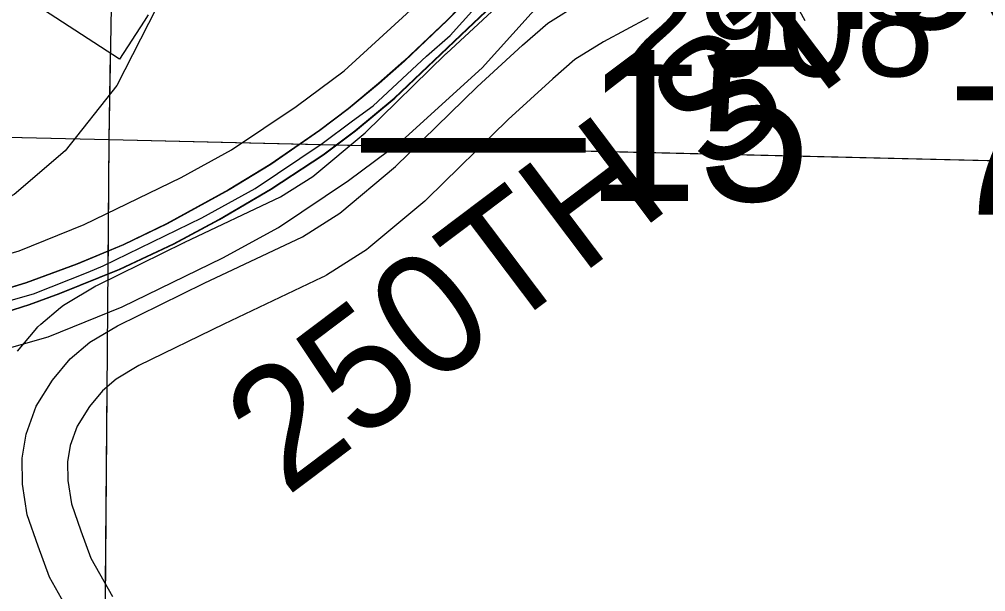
# Model space of a CAD drawing. Extents: x -132.8 to -73.3, y -60 to -26.
# Drawn here: x -114.866 to -114.226, y -43.856 to -43.476 of the extents above; entities that cross this region are included whole.
import ezdxf

# ---------------------------------------------------------------- set-up
doc = ezdxf.new("R2010")
doc.units = 0
for name, color, linetype in [('tdCoDivCarto', 7, 'Continuous'), ('tdCoHydroRiver', 7, 'Continuous'), ('tdCoInt', 7, 'Continuous'), ('tdCoIntCL', 7, 'Continuous'), ('tdCoIntRte', 7, 'Continuous'), ('tdCoPrimary', 7, 'Continuous'), ('tdCoSecRdNmbr', 7, 'Continuous'), ('tdCoSecRdTxt', 7, 'Continuous'), ('tdCoSecRteBand', 7, 'Continuous'), ('tdCoSecRteCL', 7, 'Continuous'), ('tdCoSectLine', 7, 'Continuous'), ('tdCoSectLinePart', 7, 'Continuous'), ('tdCoStrucNonDivPri', 7, 'Continuous'), ('tdCoStrucSecCoName', 7, 'Continuous'), ('tdCoStrucSecFHWANum', 7, 'Continuous'), ('tdCoSurfGravel', 7, 'Continuous'), ('tdStHwyIntRefPost1', 7, 'Continuous'), ('tdStHwyIntRefPost5', 7, 'Continuous')]:
    doc.layers.add(name, color=color, linetype=linetype)

msp = doc.modelspace()

# ---------------------------------------------------------------- linework, layer by layer
at = {"layer": 'tdCoDivCarto'}
for p, q in [((-114.56751, -43.46161), (-114.58231, -43.4769)), ((-114.56894, -43.48267), (-114.55291, -43.46738)), ((-114.58231, -43.4769), (-114.61091, -43.50403)), ((-114.61728, -43.52854), (-114.56894, -43.48267)), ((-114.61091, -43.50403), (-114.62768, -43.51882)), ((-114.62768, -43.51882), (-114.64791, -43.53559)), ((-114.64342, -43.55024), (-114.61728, -43.52854)), ((-114.64791, -43.53559), (-114.66689, -43.55014)), ((-114.66689, -43.55014), (-114.69945, -43.57258)), ((-114.66463, -43.56627), (-114.64342, -43.55024)), ((-114.69915, -43.58896), (-114.66463, -43.56627)), ((-114.69945, -43.57258), (-114.72707, -43.58935)), ((-114.72707, -43.58935), (-114.768, -43.61179)), ((-114.73343, -43.60893), (-114.69915, -43.58896)), ((-114.76352, -43.62521), (-114.73343, -43.60893)), ((-114.768, -43.61179), (-114.79686, -43.62585)), ((-114.79686, -43.62585), (-114.82768, -43.63867)), ((-114.79927, -43.64198), (-114.76352, -43.62521)), ((-114.82768, -43.63867), (-114.86122, -43.651)), ((-114.83922, -43.65801), (-114.79927, -43.64198)), ((-114.86122, -43.651), (-114.90438, -43.66407)), ((-114.85895, -43.6654), (-114.83922, -43.65801)), ((-114.88559, -43.67379), (-114.85895, -43.6654))]:
    msp.add_line(p, q, dxfattribs=at)
for points in [[(-114.88559, -43.67379), (-114.85895, -43.6654), (-114.83922, -43.65801), (-114.79927, -43.64198), (-114.76352, -43.62521), (-114.73343, -43.60893), (-114.69915, -43.58896), (-114.66463, -43.56627), (-114.64342, -43.55024), (-114.61728, -43.52854), (-114.56894, -43.48267), (-114.55291, -43.46738), (-114.53491, -43.44617), (-114.50458, -43.40918), (-114.46857, -43.36306), (-114.41654, -43.29993), (-114.38226, -43.25826), (-114.32949, -43.19365), (-114.29225, -43.14704), (-114.24712, -43.0918), (-114.19435, -43.02719)], [(-114.88559, -43.67379), (-114.85895, -43.6654), (-114.83922, -43.65801), (-114.79927, -43.64198), (-114.76352, -43.62521), (-114.73343, -43.60893), (-114.69915, -43.58896), (-114.66463, -43.56627), (-114.64342, -43.55024), (-114.61728, -43.52854), (-114.56894, -43.48267), (-114.55291, -43.46738), (-114.53491, -43.44617), (-114.50458, -43.40918), (-114.46857, -43.36306), (-114.41654, -43.29993), (-114.38226, -43.25826), (-114.32949, -43.19365), (-114.29225, -43.14704), (-114.24712, -43.0918), (-114.19435, -43.02719)], [(-114.88559, -43.67379), (-114.85895, -43.6654), (-114.83922, -43.65801), (-114.79927, -43.64198), (-114.76352, -43.62521), (-114.73343, -43.60893), (-114.69915, -43.58896), (-114.66463, -43.56627), (-114.64342, -43.55024), (-114.61728, -43.52854), (-114.56894, -43.48267), (-114.55291, -43.46738), (-114.53491, -43.44617), (-114.50458, -43.40918), (-114.46857, -43.36306), (-114.41654, -43.29993), (-114.38226, -43.25826), (-114.32949, -43.19365), (-114.29225, -43.14704), (-114.24712, -43.0918), (-114.19435, -43.02719)], [(-114.223, -43.03991), (-114.25999, -43.08553), (-114.28909, -43.12154), (-114.33028, -43.17259), (-114.35716, -43.20538), (-114.39242, -43.24928), (-114.41486, -43.27616), (-114.45309, -43.32326), (-114.47898, -43.35483), (-114.51548, -43.4007), (-114.56751, -43.46161), (-114.58231, -43.4769), (-114.61091, -43.50403), (-114.62768, -43.51882), (-114.64791, -43.53559), (-114.66689, -43.55014), (-114.69945, -43.57258), (-114.72707, -43.58935), (-114.768, -43.61179), (-114.79686, -43.62585), (-114.82768, -43.63867), (-114.86122, -43.651), (-114.90438, -43.66407)], [(-114.223, -43.03991), (-114.25999, -43.08553), (-114.28909, -43.12154), (-114.33028, -43.17259), (-114.35716, -43.20538), (-114.39242, -43.24928), (-114.41486, -43.27616), (-114.45309, -43.32326), (-114.47898, -43.35483), (-114.51548, -43.4007), (-114.56751, -43.46161), (-114.58231, -43.4769), (-114.61091, -43.50403), (-114.62768, -43.51882), (-114.64791, -43.53559), (-114.66689, -43.55014), (-114.69945, -43.57258), (-114.72707, -43.58935), (-114.768, -43.61179), (-114.79686, -43.62585), (-114.82768, -43.63867), (-114.86122, -43.651), (-114.90438, -43.66407)], [(-114.223, -43.03991), (-114.25999, -43.08553), (-114.28909, -43.12154), (-114.33028, -43.17259), (-114.35716, -43.20538), (-114.39242, -43.24928), (-114.41486, -43.27616), (-114.45309, -43.32326), (-114.47898, -43.35483), (-114.51548, -43.4007), (-114.56751, -43.46161), (-114.58231, -43.4769), (-114.61091, -43.50403), (-114.62768, -43.51882), (-114.64791, -43.53559), (-114.66689, -43.55014), (-114.69945, -43.57258), (-114.72707, -43.58935), (-114.768, -43.61179), (-114.79686, -43.62585), (-114.82768, -43.63867), (-114.86122, -43.651), (-114.90438, -43.66407)]]:
    msp.add_lwpolyline(points, dxfattribs=at)
at = {"layer": 'tdCoHydroRiver'}
msp.add_lwpolyline([(-114.57914, -43.16143), (-114.592, -43.17056), (-114.63906, -43.22142), (-114.6636, -43.2555), (-114.69169, -43.30526), (-114.80131, -43.52016), (-114.83556, -43.56346), (-114.86943, -43.59256), (-114.90304, -43.61064), (-114.98226, -43.62281), (-115.17661, -43.63204), (-115.20799, -43.62493)], dxfattribs=at)
at = {"layer": 'tdCoInt'}
for points in [[(-115.64768, -43.78405), (-115.35438, -43.72912), (-114.91148, -43.6428), (-114.8661, -43.62984), (-114.82296, -43.61236), (-114.75879, -43.5812), (-114.72547, -43.56292), (-114.6827, -43.5342), (-114.65081, -43.51057), (-114.60178, -43.4657), (-114.5525, -43.41101), (-114.53151, -43.38468)], [(-115.63415, -43.84257), (-115.34301, -43.78803), (-114.89732, -43.70117), (-114.84682, -43.68674), (-114.79782, -43.66686), (-114.73124, -43.63452), (-114.69425, -43.61423), (-114.64795, -43.58314), (-114.6126, -43.55697), (-114.55953, -43.50845), (-114.50671, -43.44983), (-114.46955, -43.40314)]]:
    msp.add_lwpolyline(points, dxfattribs=at)
at = {"layer": 'tdCoIntCL'}
msp.add_lwpolyline([(-115.48838, -43.7853), (-115.34869, -43.75858), (-114.9044, -43.67198), (-114.88946, -43.66763), (-114.85646, -43.65829), (-114.82035, -43.64397), (-114.81039, -43.63961), (-114.74502, -43.60786), (-114.70986, -43.58857), (-114.66533, -43.55867), (-114.6454, -43.54373), (-114.63171, -43.53377), (-114.59622, -43.50077), (-114.58066, -43.48708), (-114.5296, -43.43042), (-114.49785, -43.39058), (-114.4654, -43.34946), (-114.43373, -43.31026), (-114.16415, -42.97967), (-113.82982, -42.5669), (-113.78562, -42.5146), (-113.36475, -41.9935)], dxfattribs=at)
at = {"layer": 'tdCoIntRte'}
for points in [[(-114.88597, -43.67379), (-114.85933, -43.6654), (-114.8396, -43.65801), (-114.79965, -43.64198), (-114.7639, -43.62521), (-114.73381, -43.60893), (-114.69953, -43.58896), (-114.66501, -43.56627), (-114.6438, -43.55024), (-114.61766, -43.52854), (-114.56932, -43.48267), (-114.55329, -43.46738), (-114.53529, -43.44617), (-114.50496, -43.40918), (-114.46895, -43.36306), (-114.41692, -43.29993), (-114.38264, -43.25826), (-114.32987, -43.19365), (-114.29263, -43.14704), (-114.2475, -43.0918), (-114.19473, -43.02719)], [(-114.88597, -43.67379), (-114.85933, -43.6654), (-114.8396, -43.65801), (-114.79965, -43.64198), (-114.7639, -43.62521), (-114.73381, -43.60893), (-114.69953, -43.58896), (-114.66501, -43.56627), (-114.6438, -43.55024), (-114.61766, -43.52854), (-114.56932, -43.48267), (-114.55329, -43.46738), (-114.53529, -43.44617), (-114.50496, -43.40918), (-114.46895, -43.36306), (-114.41692, -43.29993), (-114.38264, -43.25826), (-114.32987, -43.19365), (-114.29263, -43.14704), (-114.2475, -43.0918), (-114.19473, -43.02719)], [(-114.22338, -43.03991), (-114.26037, -43.08553), (-114.28947, -43.12154), (-114.33065, -43.17259), (-114.35753, -43.20538), (-114.3928, -43.24928), (-114.41524, -43.27616), (-114.45346, -43.32326), (-114.47936, -43.35483), (-114.51586, -43.4007), (-114.56789, -43.46161), (-114.58269, -43.4769), (-114.61129, -43.50403), (-114.62806, -43.51882), (-114.64828, -43.53559), (-114.66727, -43.55014), (-114.69982, -43.57258), (-114.72744, -43.58935), (-114.76838, -43.61179), (-114.79723, -43.62585), (-114.82806, -43.63867), (-114.8616, -43.651), (-114.90476, -43.66407)], [(-114.22338, -43.03991), (-114.26037, -43.08553), (-114.28947, -43.12154), (-114.33065, -43.17259), (-114.35753, -43.20538), (-114.3928, -43.24928), (-114.41524, -43.27616), (-114.45346, -43.32326), (-114.47936, -43.35483), (-114.51586, -43.4007), (-114.56789, -43.46161), (-114.58269, -43.4769), (-114.61129, -43.50403), (-114.62806, -43.51882), (-114.64828, -43.53559), (-114.66727, -43.55014), (-114.69982, -43.57258), (-114.72744, -43.58935), (-114.76838, -43.61179), (-114.79723, -43.62585), (-114.82806, -43.63867), (-114.8616, -43.651), (-114.90476, -43.66407)]]:
    msp.add_lwpolyline(points, dxfattribs=at)
at = {"layer": 'tdCoPrimary'}
for points in [[(-114.88559, -43.67379), (-114.85895, -43.6654), (-114.83922, -43.65801), (-114.79927, -43.64198), (-114.76352, -43.62521), (-114.73343, -43.60893), (-114.69915, -43.58896), (-114.66463, -43.56627), (-114.64342, -43.55024), (-114.61728, -43.52854), (-114.56894, -43.48267), (-114.55291, -43.46738), (-114.53491, -43.44617), (-114.50458, -43.40918), (-114.46857, -43.36306), (-114.41654, -43.29993), (-114.38226, -43.25826), (-114.32949, -43.19365), (-114.29225, -43.14704), (-114.24712, -43.0918), (-114.19435, -43.02719)], [(-114.88559, -43.67379), (-114.85895, -43.6654), (-114.83922, -43.65801), (-114.79927, -43.64198), (-114.76352, -43.62521), (-114.73343, -43.60893), (-114.69915, -43.58896), (-114.66463, -43.56627), (-114.64342, -43.55024), (-114.61728, -43.52854), (-114.56894, -43.48267), (-114.55291, -43.46738), (-114.53491, -43.44617), (-114.50458, -43.40918), (-114.46857, -43.36306), (-114.41654, -43.29993), (-114.38226, -43.25826), (-114.32949, -43.19365), (-114.29225, -43.14704), (-114.24712, -43.0918), (-114.19435, -43.02719)], [(-114.88559, -43.67379), (-114.85895, -43.6654), (-114.83922, -43.65801), (-114.79927, -43.64198), (-114.76352, -43.62521), (-114.73343, -43.60893), (-114.69915, -43.58896), (-114.66463, -43.56627), (-114.64342, -43.55024), (-114.61728, -43.52854), (-114.56894, -43.48267), (-114.55291, -43.46738), (-114.53491, -43.44617), (-114.50458, -43.40918), (-114.46857, -43.36306), (-114.41654, -43.29993), (-114.38226, -43.25826), (-114.32949, -43.19365), (-114.29225, -43.14704), (-114.24712, -43.0918), (-114.19435, -43.02719)], [(-114.223, -43.03991), (-114.25999, -43.08553), (-114.28909, -43.12154), (-114.33028, -43.17259), (-114.35716, -43.20538), (-114.39242, -43.24928), (-114.41486, -43.27616), (-114.45309, -43.32326), (-114.47898, -43.35483), (-114.51548, -43.4007), (-114.56751, -43.46161), (-114.58231, -43.4769), (-114.61091, -43.50403), (-114.62768, -43.51882), (-114.64791, -43.53559), (-114.66689, -43.55014), (-114.69945, -43.57258), (-114.72707, -43.58935), (-114.768, -43.61179), (-114.79686, -43.62585), (-114.82768, -43.63867), (-114.86122, -43.651), (-114.90438, -43.66407)], [(-114.223, -43.03991), (-114.25999, -43.08553), (-114.28909, -43.12154), (-114.33028, -43.17259), (-114.35716, -43.20538), (-114.39242, -43.24928), (-114.41486, -43.27616), (-114.45309, -43.32326), (-114.47898, -43.35483), (-114.51548, -43.4007), (-114.56751, -43.46161), (-114.58231, -43.4769), (-114.61091, -43.50403), (-114.62768, -43.51882), (-114.64791, -43.53559), (-114.66689, -43.55014), (-114.69945, -43.57258), (-114.72707, -43.58935), (-114.768, -43.61179), (-114.79686, -43.62585), (-114.82768, -43.63867), (-114.86122, -43.651), (-114.90438, -43.66407)], [(-114.223, -43.03991), (-114.25999, -43.08553), (-114.28909, -43.12154), (-114.33028, -43.17259), (-114.35716, -43.20538), (-114.39242, -43.24928), (-114.41486, -43.27616), (-114.45309, -43.32326), (-114.47898, -43.35483), (-114.51548, -43.4007), (-114.56751, -43.46161), (-114.58231, -43.4769), (-114.61091, -43.50403), (-114.62768, -43.51882), (-114.64791, -43.53559), (-114.66689, -43.55014), (-114.69945, -43.57258), (-114.72707, -43.58935), (-114.768, -43.61179), (-114.79686, -43.62585), (-114.82768, -43.63867), (-114.86122, -43.651), (-114.90438, -43.66407)]]:
    msp.add_lwpolyline(points, dxfattribs=at)
at = {"layer": 'tdCoSecRteBand'}
for points in [[(-114.86706, -43.69628), (-114.85547, -43.68222), (-114.85377, -43.68017), (-114.85174, -43.67844), (-114.83867, -43.66734), (-114.83675, -43.66571), (-114.83458, -43.66442), (-114.81634, -43.65357), (-114.81528, -43.65295), (-114.81419, -43.65241), (-114.75673, -43.6243), (-114.75656, -43.62421), (-114.75638, -43.62413), (-114.69291, -43.59408), (-114.6715, -43.58059), (-114.63695, -43.55157), (-114.58375, -43.49958), (-114.58341, -43.49925), (-114.58307, -43.49894), (-114.55298, -43.47132)], [(-114.78062, -43.47337), (-114.78334, -43.47756), (-114.79963, -43.50275), (-114.85001, -43.47015)], [(-114.44955, -43.47551), (-114.47921, -43.4913), (-114.49804, -43.50307), (-114.51272, -43.5158), (-114.54215, -43.54282), (-114.59582, -43.59527), (-114.59663, -43.59606), (-114.59749, -43.59678), (-114.63448, -43.62786), (-114.63605, -43.62917), (-114.63779, -43.63027), (-114.66245, -43.6458), (-114.66397, -43.64676), (-114.6656, -43.64754), (-114.73053, -43.67828), (-114.78672, -43.70577), (-114.80175, -43.71471), (-114.81087, -43.72245), (-114.81954, -43.73296), (-114.82764, -43.74584), (-114.83229, -43.75877), (-114.8341, -43.76946), (-114.83392, -43.78184), (-114.83146, -43.79734), (-114.82528, -43.81526), (-114.81856, -43.83345), (-114.80431, -43.85884)]]:
    msp.add_lwpolyline(points, dxfattribs=at)
at = {"layer": 'tdCoSecRteCL'}
msp.add_lwpolyline([(-114.8301, -43.87418), (-114.84589, -43.84607), (-114.85353, -43.82535), (-114.86068, -43.80464), (-114.86389, -43.78441), (-114.86413, -43.76715), (-114.86142, -43.75112), (-114.85476, -43.73263), (-114.84391, -43.71536), (-114.83232, -43.70131), (-114.81925, -43.69021), (-114.801, -43.67936), (-114.74354, -43.65125), (-114.67844, -43.62042), (-114.65378, -43.60488), (-114.61679, -43.57381), (-114.56278, -43.52104), (-114.53269, -43.49342), (-114.51593, -43.47887), (-114.49422, -43.46531)], dxfattribs=at)
at = {"layer": 'tdCoSectLine'}
for points in [[(-114.80649, -43.55608), (-114.78871, -42.55437)], [(-115.74939, -43.53435), (-114.80649, -43.55608)], [(-114.81434, -44.55855), (-114.80649, -43.55608)], [(-114.80649, -43.55608), (-113.80397, -43.57993)]]:
    msp.add_lwpolyline(points, dxfattribs=at)
at = {"layer": 'tdCoSectLinePart'}
for points in [[(-114.80649, -43.55608), (-114.80548, -43.49919)], [(-115.36579, -43.54319), (-114.80649, -43.55608)], [(-114.80722, -43.6489), (-114.80649, -43.55608)], [(-114.80649, -43.55608), (-114.64719, -43.55987)], [(-114.56207, -43.56189), (-113.80397, -43.57993)], [(-114.80881, -43.85153), (-114.80777, -43.71948)]]:
    msp.add_lwpolyline(points, dxfattribs=at)
at = {"layer": 'tdCoStrucNonDivPri'}
msp.add_line((-114.36988, -43.43283), (-114.34589, -43.47717), dxfattribs=at)
at = {"layer": 'tdCoSurfGravel'}
msp.add_lwpolyline([(-114.8301, -43.87418), (-114.84589, -43.84607), (-114.85353, -43.82535), (-114.86068, -43.80464), (-114.86389, -43.78441), (-114.86413, -43.76715), (-114.86142, -43.75112), (-114.85476, -43.73263), (-114.84391, -43.71536), (-114.83232, -43.70131), (-114.81925, -43.69021), (-114.801, -43.67936), (-114.74354, -43.65125), (-114.67844, -43.62042), (-114.65378, -43.60488), (-114.61679, -43.57381), (-114.56278, -43.52104), (-114.53269, -43.49342), (-114.51593, -43.47887), (-114.49422, -43.46531)], dxfattribs=at)

# ---------------------------------------------------------------- texts
at = {"layer": 'tdCoSecRdNmbr'}
msp.add_text('2908', height=0.07, rotation=359.91386, dxfattribs=at).set_placement((-114.46811, -43.51389))
at = {"layer": 'tdCoSecRdTxt'}
msp.add_text('250TH ST', height=0.08, rotation=37.00792, dxfattribs=at).set_placement((-114.68909, -43.79314))
at = {"layer": 'tdCoStrucSecCoName'}
msp.add_text('78', height=0.085, dxfattribs=at).set_placement((-114.25085, -43.6058))
at = {"layer": 'tdCoStrucSecFHWANum'}
msp.add_text('45310', height=0.085, dxfattribs=at).set_placement((-114.35662, -43.48284))
at = {"layer": 'tdStHwyIntRefPost1'}
msp.add_text('‒‒15', height=0.1, dxfattribs=at).set_placement((-114.63968, -43.59682))
at = {"layer": 'tdStHwyIntRefPost5'}
msp.add_text('‒‒15', height=0.1, dxfattribs=at).set_placement((-114.63968, -43.59682))

doc.saveas('drawing.dxf')
